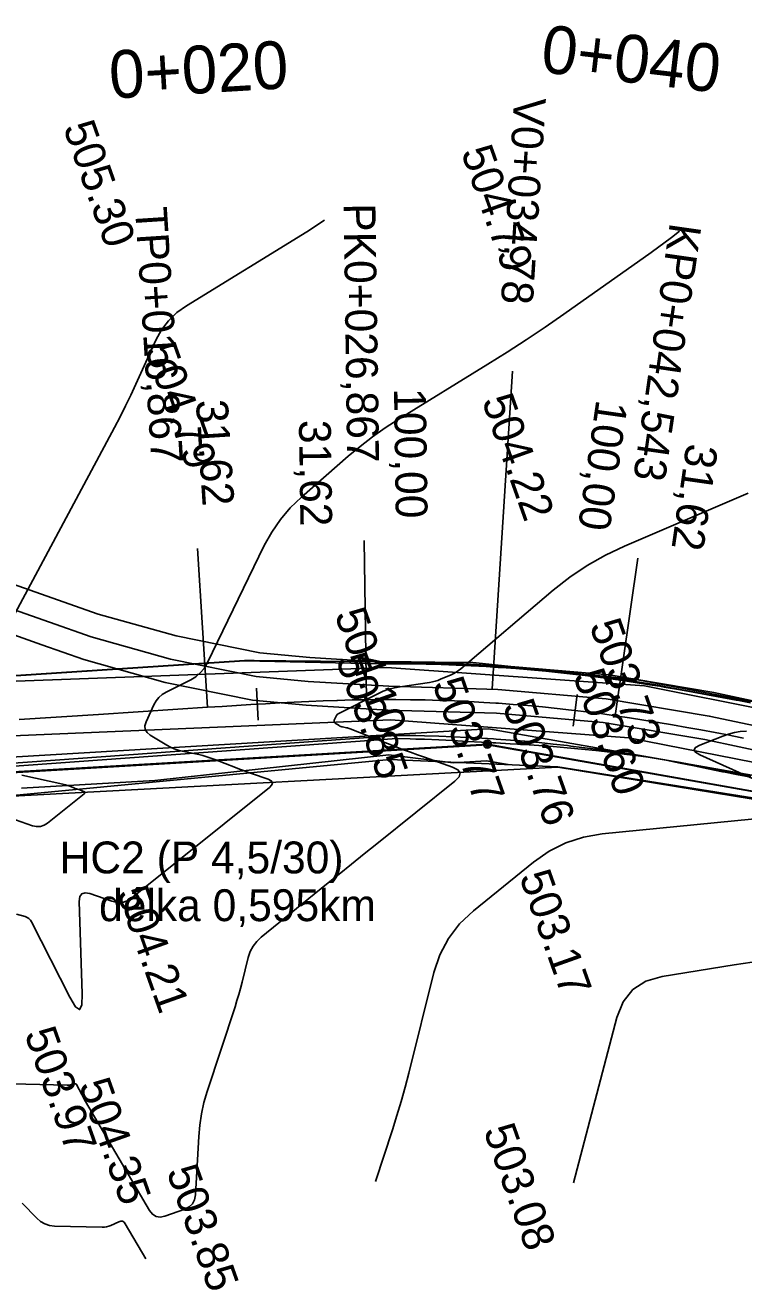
# Model space of a CAD drawing. Extents: x -636600 to -628587, y -1090963 to -1085869.
# Drawn here: x -629782.7 to -629737.5, y -1086389.4 to -1086311.3 of the extents above; entities that cross this region are included whole.
import ezdxf

# ---------------------------------------------------------------- set-up
doc = ezdxf.new("R2010")
doc.units = 0
for name, color, linetype in [('01_OBVOD PÚ', 7, 'Continuous'), ('01_PARCELY_NÁVRH_PC', 7, 'Continuous'), ('07_ELEKTRO', 7, 'Continuous'), ('07_OCH_P A POPISY TI', 7, 'Continuous'), ('07_SDĚLOVACÍ', 7, 'Continuous'), ('23', 7, 'Continuous'), ('33', 7, 'Continuous'), ('40', 7, 'Continuous'), ('53', 7, 'Continuous'), ('Ex_Major Contours', 7, 'Continuous'), ('Ex_Minor Contours', 7, 'Continuous'), ('HEKTOMETRY20', 7, 'Continuous'), ('HL_BODY', 7, 'Continuous'), ('koty_vše', 7, 'Continuous'), ('POLOMERY', 7, 'Continuous'), ('popis', 7, 'Continuous'), ('situace_osa', 7, 'Continuous'), ('situace_těleso', 7, 'Continuous'), ('situace_vozovka', 7, 'Continuous'), ('VRCHOLY', 7, 'Continuous')]:
    doc.layers.add(name, color=color, linetype=linetype)

msp = doc.modelspace()

# ---------------------------------------------------------------- linework, layer by layer
at = {"layer": '01_OBVOD PÚ'}
msp.add_lwpolyline([(-629847.269, -1086388.811), (-629845.127, -1086388.14), (-629824.132, -1086380.593), (-629812.698, -1086374.869), (-629794.142, -1086363.051), (-629783.849, -1086359.674), (-629759.729, -1086357.373), (-629749.184, -1086357.843), (-629735.91, -1086359.966)], dxfattribs=at)
at = {"layer": '01_PARCELY_NÁVRH_PC'}
msp.add_lwpolyline([(-629610.099, -1086352.527), (-629633.787, -1086357.876), (-629656.963, -1086360.414), (-629685.902, -1086361.891), (-629700.061, -1086360.713), (-629744.149, -1086352.37), (-629754.531, -1086351.285), (-629768.857, -1086351.157), (-629785.49, -1086352.245), (-629783.849, -1086359.674), (-629759.729, -1086357.373), (-629749.184, -1086357.843), (-629735.91, -1086359.966), (-629716.48, -1086363.436), (-629712.009, -1086364.014), (-629696.199, -1086366.075), (-629689.354, -1086367.094), (-629654.053, -1086366.13), (-629653.803, -1086363.368), (-629641.798, -1086361.823), (-629631.628, -1086361.386), (-629625.633, -1086361.296), (-629602.827, -1086358.793)], dxfattribs=at)
at = {"layer": '07_ELEKTRO'}
msp.add_lwpolyline([(-629783.867, -1086358.248), (-629753.601, -1086356.461), (-629717.587, -1086362.8), (-629668.661, -1086366.201)], dxfattribs=at)
at = {"layer": '07_OCH_P A POPISY TI'}
for points in [[(-629847.269, -1086384.443), (-629842.224, -1086382.79), (-629835.043, -1086379.767), (-629828.307, -1086376.932), (-629819.762, -1086373.013), (-629812.245, -1086369.28), (-629804.518, -1086364.995), (-629799.066, -1086361.954), (-629797.686, -1086360.724), (-629797.625, -1086359.849), (-629798.932, -1086355.802), (-629798.356, -1086352.5), (-629797.151, -1086350.037), (-629791.409, -1086347.218), (-629787.103, -1086345.546), (-629783.754, -1086346.238), (-629780.613, -1086347.345)], [(-629780.613, -1086347.345), (-629778.051, -1086348.249), (-629773.157, -1086349.62), (-629767.914, -1086350.68), (-629764.755, -1086350.986), (-629759.723, -1086351.28), (-629752.861, -1086351.484), (-629745.963, -1086352.073), (-629739.383, -1086353.181), (-629732.928, -1086354.548), (-629724.3, -1086355.94), (-629708.78, -1086359.115), (-629699.082, -1086360.27), (-629690.929, -1086360.016)], [(-629847.269, -1086387.599), (-629841.173, -1086385.603), (-629833.879, -1086382.532), (-629827.099, -1086379.679), (-629818.469, -1086375.72), (-629810.849, -1086371.936), (-629803.06, -1086367.616), (-629797.316, -1086364.413), (-629794.778, -1086362.151), (-629794.592, -1086359.479), (-629795.849, -1086355.586), (-629795.474, -1086353.435), (-629794.907, -1086352.277), (-629790.203, -1086349.967), (-629786.843, -1086348.663), (-629784.559, -1086349.134), (-629781.611, -1086350.174)], [(-629781.611, -1086350.174), (-629778.956, -1086351.111), (-629773.859, -1086352.539), (-629768.357, -1086353.651), (-629764.988, -1086353.977), (-629759.855, -1086354.278), (-629753.033, -1086354.48), (-629746.34, -1086355.052), (-629739.943, -1086356.129), (-629733.478, -1086357.498), (-629724.84, -1086358.891), (-629709.259, -1086362.08), (-629699.214, -1086363.276), (-629693.082, -1086363.084)], [(-629783.527, -1086357.226), (-629753.543, -1086355.456), (-629717.465, -1086361.806), (-629677.176, -1086364.606)], [(-629755.748, -1086357.59), (-629759.807, -1086357.093), (-629774.503, -1086358.697)], [(-629755.748, -1086357.59), (-629753.659, -1086357.466), (-629752.308, -1086357.704)], [(-629782.877, -1086359.191), (-629774.503, -1086358.697)]]:
    msp.add_lwpolyline(points, dxfattribs=at)
at = {"layer": '07_SDĚLOVACÍ'}
for points in [[(-629847.269, -1086386.021), (-629841.699, -1086384.196), (-629834.461, -1086381.15), (-629827.703, -1086378.305), (-629819.116, -1086374.366), (-629811.547, -1086370.608), (-629803.789, -1086366.305), (-629798.191, -1086363.183), (-629796.232, -1086361.437), (-629796.108, -1086359.664), (-629797.39, -1086355.694), (-629796.915, -1086352.968), (-629796.029, -1086351.157), (-629790.806, -1086348.593), (-629786.973, -1086347.105), (-629784.156, -1086347.686), (-629781.112, -1086348.76)], [(-629781.112, -1086348.76), (-629778.504, -1086349.68), (-629773.508, -1086351.08), (-629768.135, -1086352.165), (-629764.871, -1086352.482), (-629759.789, -1086352.779), (-629752.947, -1086352.982), (-629746.152, -1086353.562), (-629739.663, -1086354.655), (-629733.203, -1086356.023), (-629724.57, -1086357.415), (-629709.02, -1086360.597), (-629699.148, -1086361.773), (-629690.92, -1086361.516)]]:
    msp.add_lwpolyline(points, dxfattribs=at)
at = {"layer": '23'}
for p, q in [((-629783.839, -1086359.702), (-629749.181, -1086357.853)), ((-629749.181, -1086357.853), (-629732.777, -1086360.541))]:
    msp.add_line(p, q, dxfattribs=at)
at = {"layer": '33'}
for radius in [0.25, 0.158, 0.05]:
    msp.add_circle((-629753.609, -1086356.411), radius, dxfattribs=at)
at = {"layer": '40'}
for p, q in [((-629759.92, -1086351.605), (-629783.773, -1086352.474)), ((-629759.92, -1086351.605), (-629743.745, -1086352.751)), ((-629743.745, -1086352.751), (-629732.352, -1086355.042)), ((-629787.537, -1086356.07), (-629759.679, -1086354.883)), ((-629759.679, -1086354.883), (-629744.725, -1086356.027)), ((-629744.725, -1086356.027), (-629732.705, -1086358.382))]:
    msp.add_line(p, q, dxfattribs=at)
at = {"layer": '53'}
for p, q in [((-629783.764, -1086358.179), (-629753.609, -1086356.411)), ((-629753.609, -1086356.411), (-629717.46, -1086362.829))]:
    msp.add_line(p, q, dxfattribs=at)
at = {"layer": 'Ex_Major Contours'}
for points in [[(-629763.85, -1086323.519), (-629764.956, -1086324.239), (-629772.512, -1086328.886), (-629773.115, -1086329.319), (-629773.636, -1086329.825), (-629774.075, -1086330.404), (-629774.431, -1086331.056), (-629775.689, -1086333.811), (-629776.008, -1086334.497), (-629776.339, -1086335.178), (-629776.68, -1086335.854), (-629777.032, -1086336.524), (-629783.92, -1086349.402)], [(-629782.85, -1086358.374), (-629780.286, -1086358.92), (-629780.198, -1086358.941), (-629780.11, -1086358.965), (-629780.024, -1086358.993), (-629779.939, -1086359.024), (-629779.581, -1086359.163), (-629779.505, -1086359.192), (-629779.43, -1086359.221), (-629779.354, -1086359.248), (-629779.278, -1086359.275), (-629778.972, -1086359.381), (-629778.913, -1086359.411), (-629778.889, -1086359.446), (-629778.9, -1086359.488), (-629778.946, -1086359.535), (-629781.237, -1086361.373), (-629781.459, -1086361.514), (-629781.693, -1086361.588), (-629781.939, -1086361.596), (-629782.195, -1086361.538), (-629783.245, -1086361.173)]]:
    msp.add_lwpolyline(points, dxfattribs=at)
at = {"layer": 'Ex_Minor Contours'}
for points in [[(-629741.539, -1086324.203), (-629742.031, -1086324.6), (-629743.313, -1086325.546), (-629748.803, -1086329.413), (-629749.978, -1086330.227), (-629751.164, -1086331.023), (-629752.363, -1086331.8), (-629753.574, -1086332.559), (-629759.212, -1086336.032), (-629760.032, -1086336.561), (-629760.828, -1086337.122), (-629761.6, -1086337.716), (-629762.348, -1086338.341), (-629765.294, -1086340.91), (-629765.992, -1086341.581), (-629766.612, -1086342.312), (-629767.156, -1086343.102), (-629767.622, -1086343.95), (-629771.217, -1086351.334), (-629771.408, -1086351.66), (-629771.643, -1086351.942), (-629771.922, -1086352.181), (-629772.245, -1086352.376), (-629773.793, -1086353.156), (-629774.037, -1086353.305), (-629774.246, -1086353.487), (-629774.42, -1086353.702), (-629774.559, -1086353.952), (-629775.047, -1086355.019), (-629775.122, -1086355.269), (-629775.104, -1086355.491), (-629774.993, -1086355.683), (-629774.79, -1086355.848), (-629773.745, -1086356.474), (-629773.515, -1086356.6), (-629773.276, -1086356.706), (-629773.03, -1086356.791), (-629772.776, -1086356.856), (-629771.743, -1086357.076), (-629771.486, -1086357.136), (-629771.232, -1086357.207), (-629770.982, -1086357.287), (-629770.734, -1086357.378), (-629769.443, -1086357.881), (-629769.188, -1086357.979), (-629768.932, -1086358.074), (-629768.675, -1086358.168), (-629768.417, -1086358.259), (-629767.385, -1086358.617), (-629767.186, -1086358.717), (-629767.104, -1086358.837), (-629767.141, -1086358.978), (-629767.295, -1086359.138), (-629775.937, -1086366.07), (-629776.23, -1086366.255), (-629776.538, -1086366.353), (-629776.861, -1086366.364), (-629777.199, -1086366.287), (-629778.581, -1086365.806), (-629778.882, -1086365.746), (-629779.094, -1086365.808), (-629779.216, -1086365.992), (-629779.249, -1086366.297), (-629779.062, -1086372.105), (-629779.088, -1086372.815), (-629779.227, -1086373.086), (-629779.479, -1086372.916), (-629779.844, -1086372.305), (-629782.242, -1086367.578), (-629782.316, -1086367.462), (-629782.408, -1086367.368), (-629782.518, -1086367.296), (-629782.646, -1086367.247), (-629783.195, -1086367.093)], [(-629784.349, -1086377.737), (-629780.007, -1086377.841), (-629779.954, -1086377.841), (-629779.901, -1086377.837), (-629779.848, -1086377.83), (-629779.796, -1086377.82), (-629779.498, -1086377.751), (-629779.49, -1086377.75), (-629779.482, -1086377.749), (-629779.474, -1086377.75), (-629779.467, -1086377.752), (-629779.435, -1086377.76), (-629779.428, -1086377.763), (-629779.422, -1086377.767), (-629779.417, -1086377.773), (-629779.413, -1086377.779), (-629779.085, -1086378.424), (-629779.029, -1086378.534), (-629778.97, -1086378.642), (-629778.911, -1086378.75), (-629778.849, -1086378.857), (-629774.837, -1086385.697), (-629774.65, -1086385.934), (-629774.427, -1086386.072), (-629774.168, -1086386.111), (-629773.872, -1086386.05), (-629772.617, -1086385.609), (-629772.34, -1086385.471), (-629772.137, -1086385.277), (-629772.007, -1086385.028), (-629771.952, -1086384.724), (-629771.743, -1086381.056), (-629771.679, -1086380.338), (-629771.569, -1086379.629), (-629771.413, -1086378.928), (-629771.21, -1086378.237), (-629769.461, -1086372.903), (-629769.34, -1086372.522), (-629769.225, -1086372.139), (-629769.118, -1086371.754), (-629769.017, -1086371.367), (-629768.629, -1086369.815), (-629768.505, -1086369.444), (-629768.328, -1086369.107), (-629768.097, -1086368.805), (-629767.813, -1086368.536), (-629763.71, -1086365.22), (-629762.922, -1086364.584), (-629762.134, -1086363.949), (-629761.345, -1086363.314), (-629760.555, -1086362.681), (-629755.644, -1086358.742), (-629755.381, -1086358.468), (-629755.319, -1086358.228), (-629755.458, -1086358.023), (-629755.797, -1086357.853), (-629757.557, -1086357.242), (-629757.996, -1086357.087), (-629758.434, -1086356.928), (-629758.87, -1086356.765), (-629759.305, -1086356.598), (-629762.23, -1086355.459), (-629762.287, -1086355.438), (-629762.345, -1086355.419), (-629762.404, -1086355.403), (-629762.463, -1086355.389), (-629762.701, -1086355.339), (-629762.76, -1086355.324), (-629762.817, -1086355.304), (-629762.872, -1086355.279), (-629762.925, -1086355.25), (-629763.166, -1086355.106), (-629763.213, -1086355.068), (-629763.239, -1086355.023), (-629763.243, -1086354.972), (-629763.226, -1086354.914), (-629763.113, -1086354.668), (-629763.081, -1086354.611), (-629763.041, -1086354.561), (-629762.992, -1086354.519), (-629762.936, -1086354.485), (-629760.487, -1086353.251), (-629760.151, -1086353.098), (-629759.805, -1086352.973), (-629759.451, -1086352.877), (-629759.088, -1086352.809), (-629757.24, -1086352.541), (-629757.062, -1086352.51), (-629756.887, -1086352.466), (-629756.716, -1086352.412), (-629756.547, -1086352.346), (-629755.881, -1086352.058), (-629755.718, -1086351.981), (-629755.562, -1086351.892), (-629755.413, -1086351.791), (-629755.271, -1086351.68), (-629749.467, -1086346.753), (-629748.427, -1086345.934), (-629747.336, -1086345.2), (-629746.192, -1086344.55), (-629744.997, -1086343.983), (-629737.232, -1086340.65)], [(-629737.332, -1086355.604), (-629737.714, -1086355.633), (-629738.089, -1086355.694), (-629738.457, -1086355.787), (-629738.819, -1086355.913), (-629740.252, -1086356.48), (-629740.522, -1086356.623), (-629740.614, -1086356.771), (-629740.529, -1086356.923), (-629740.266, -1086357.079), (-629732.848, -1086360.414)], [(-629733.379, -1086360.772), (-629746.396, -1086362.057), (-629747.572, -1086362.257), (-629748.683, -1086362.618), (-629749.727, -1086363.14), (-629750.705, -1086363.824), (-629754.486, -1086366.879), (-629755.35, -1086367.695), (-629756.051, -1086368.614), (-629756.59, -1086369.638), (-629756.966, -1086370.765), (-629758.544, -1086377.07), (-629758.777, -1086377.966), (-629759.026, -1086378.858), (-629759.291, -1086379.745), (-629759.571, -1086380.627), (-629760.636, -1086383.874)], [(-629736.971, -1086370.106), (-629738.103, -1086370.278), (-629742.624, -1086371.007), (-629743.649, -1086371.305), (-629744.465, -1086371.834), (-629745.07, -1086372.594), (-629745.466, -1086373.586), (-629748.188, -1086383.963)], [(-629775.066, -1086388.735), (-629776.357, -1086386.533), (-629776.435, -1086386.434), (-629776.528, -1086386.38), (-629776.634, -1086386.371), (-629776.755, -1086386.407), (-629777.266, -1086386.641), (-629777.395, -1086386.691), (-629777.528, -1086386.726), (-629777.664, -1086386.746), (-629777.802, -1086386.751), (-629780.809, -1086386.678), (-629781.125, -1086386.642), (-629781.416, -1086386.548), (-629781.681, -1086386.397), (-629781.921, -1086386.188), (-629782.83, -1086385.238)]]:
    msp.add_lwpolyline(points, dxfattribs=at)
at = {"layer": 'HEKTOMETRY20'}
for points in [[(-629768.117, -1086352.909), (-629767.999, -1086354.906)], [(-629747.974, -1086353.308), (-629748.208, -1086355.294)]]:
    msp.add_lwpolyline(points, dxfattribs=at)
at = {"layer": 'HL_BODY'}
for points in [[(-629761.197, -1086353.627), (-629761.34, -1086343.628)], [(-629771.184, -1086354.104), (-629771.827, -1086344.124)], [(-629745.569, -1086354.63), (-629744.15, -1086344.731)]]:
    msp.add_lwpolyline(points, dxfattribs=at)
at = {"layer": 'POLOMERY'}
for points in [[(-629761.197, -1086353.627), (-629761.34, -1086343.628)], [(-629771.184, -1086354.104), (-629771.827, -1086344.124)], [(-629745.569, -1086354.63), (-629744.15, -1086344.731)]]:
    msp.add_lwpolyline(points, dxfattribs=at)
at = {"layer": 'situace_osa'}
msp.add_lwpolyline([(-629783.027, -1086354.866), (-629778.038, -1086354.545), (-629773.048, -1086354.224), (-629771.184, -1086354.104), (-629770.277, -1086354.045), (-629769.37, -1086353.988), (-629768.463, -1086353.932), (-629768.058, -1086353.907), (-629767.555, -1086353.878), (-629766.647, -1086353.827), (-629765.74, -1086353.78), (-629764.831, -1086353.737), (-629763.923, -1086353.7), (-629763.064, -1086353.67), (-629763.015, -1086353.669), (-629762.106, -1086353.644), (-629761.197, -1086353.627), (-629760.275, -1086353.618), (-629759.353, -1086353.618), (-629758.431, -1086353.626), (-629758.064, -1086353.632), (-629757.509, -1086353.643), (-629756.587, -1086353.668), (-629755.665, -1086353.701), (-629754.744, -1086353.743), (-629753.824, -1086353.794), (-629753.069, -1086353.842), (-629752.903, -1086353.853), (-629751.984, -1086353.92), (-629751.065, -1086353.996), (-629750.147, -1086354.081), (-629749.229, -1086354.174), (-629748.313, -1086354.275), (-629748.091, -1086354.301), (-629747.397, -1086354.385), (-629746.483, -1086354.503), (-629745.569, -1086354.63), (-629744.67, -1086354.763), (-629743.772, -1086354.903), (-629743.141, -1086355.006), (-629742.875, -1086355.05), (-629741.979, -1086355.203), (-629741.083, -1086355.362), (-629740.189, -1086355.524), (-629739.295, -1086355.691), (-629738.402, -1086355.86), (-629738.221, -1086355.895), (-629737.509, -1086356.032)], dxfattribs=at)
at = {"layer": 'situace_těleso'}
msp.add_line((-629783.888, -1086357.834), (-629759.298, -1086356.063), dxfattribs=at)
for points in [[(-629760.287, -1086351.239), (-629768.262, -1086351.162), (-629768.857, -1086351.157), (-629786.104, -1086352.285)], [(-629760.287, -1086351.239), (-629759.343, -1086351.242), (-629758.399, -1086351.257), (-629758.024, -1086351.265), (-629757.455, -1086351.28), (-629756.512, -1086351.312), (-629755.569, -1086351.352), (-629754.627, -1086351.4), (-629753.685, -1086351.457), (-629752.913, -1086351.51), (-629752.743, -1086351.522), (-629751.802, -1086351.595), (-629750.862, -1086351.677), (-629749.923, -1086351.766), (-629748.985, -1086351.864), (-629748.047, -1086351.971), (-629747.82, -1086351.998), (-629747.111, -1086352.085), (-629746.175, -1086352.208), (-629745.241, -1086352.339), (-629744.322, -1086352.476), (-629743.407, -1086352.627), (-629742.767, -1086352.743), (-629742.497, -1086352.793), (-629741.589, -1086352.963), (-629740.685, -1086353.139), (-629739.78, -1086353.304), (-629738.875, -1086353.455), (-629737.972, -1086353.61), (-629737.79, -1086353.641), (-629737.072, -1086353.766)], [(-629737.061, -1086358.491), (-629737.951, -1086358.32), (-629738.66, -1086358.185), (-629738.84, -1086358.151), (-629739.725, -1086357.974), (-629740.606, -1086357.787), (-629741.486, -1086357.604), (-629742.365, -1086357.426), (-629743.249, -1086357.284), (-629743.512, -1086357.245), (-629744.133, -1086357.157), (-629745.016, -1086357.037), (-629745.899, -1086356.925), (-629746.793, -1086356.819), (-629747.689, -1086356.729), (-629748.369, -1086356.665), (-629748.586, -1086356.645), (-629749.483, -1086356.57), (-629750.381, -1086356.502), (-629751.278, -1086356.442), (-629752.177, -1086356.389), (-629753.075, -1086356.342), (-629753.237, -1086356.334), (-629753.973, -1086356.3), (-629754.87, -1086356.245), (-629755.768, -1086356.195), (-629756.666, -1086356.151), (-629757.564, -1086356.114), (-629758.106, -1086356.095), (-629758.463, -1086356.084), (-629759.298, -1086356.063)]]:
    msp.add_lwpolyline(points, dxfattribs=at)
at = {"layer": 'situace_vozovka'}
msp.add_line((-629783.956, -1086357.645), (-629759.362, -1086355.868), dxfattribs=at)
for points in [[(-629760.286, -1086351.368), (-629768.86, -1086351.176), (-629786.134, -1086352.307)], [(-629760.286, -1086351.368), (-629759.343, -1086351.368), (-629758.401, -1086351.376), (-629758.026, -1086351.382), (-629757.458, -1086351.393), (-629756.515, -1086351.419), (-629755.573, -1086351.453), (-629754.631, -1086351.496), (-629753.69, -1086351.548), (-629752.919, -1086351.597), (-629752.749, -1086351.608), (-629751.809, -1086351.677), (-629750.869, -1086351.755), (-629749.93, -1086351.841), (-629748.992, -1086351.936), (-629748.055, -1086352.04), (-629747.828, -1086352.066), (-629747.119, -1086352.152), (-629746.184, -1086352.273), (-629745.25, -1086352.403), (-629744.331, -1086352.538), (-629743.416, -1086352.682), (-629742.774, -1086352.786), (-629742.503, -1086352.831), (-629741.593, -1086352.987), (-629740.686, -1086353.147), (-629739.782, -1086353.312), (-629738.88, -1086353.479), (-629737.98, -1086353.65), (-629737.798, -1086353.685), (-629737.083, -1086353.822)], [(-629759.362, -1086355.868), (-629758.461, -1086355.876), (-629758.103, -1086355.881), (-629757.559, -1086355.892), (-629756.658, -1086355.916), (-629755.758, -1086355.949), (-629754.857, -1086355.99), (-629753.957, -1086356.04), (-629753.22, -1086356.086), (-629753.058, -1086356.097), (-629752.159, -1086356.163), (-629751.261, -1086356.238), (-629750.363, -1086356.32), (-629749.466, -1086356.411), (-629748.57, -1086356.51), (-629748.354, -1086356.535), (-629747.676, -1086356.618), (-629746.782, -1086356.733), (-629745.889, -1086356.857), (-629745.009, -1086356.987), (-629744.128, -1086357.125), (-629743.509, -1086357.226), (-629743.247, -1086357.269), (-629742.364, -1086357.42), (-629741.481, -1086357.576), (-629740.597, -1086357.737), (-629739.711, -1086357.902), (-629738.824, -1086358.07), (-629738.644, -1086358.105), (-629737.936, -1086358.241), (-629737.046, -1086358.413)]]:
    msp.add_lwpolyline(points, dxfattribs=at)
at = {"layer": 'VRCHOLY'}
msp.add_lwpolyline([(-629753.308, -1086352.952), (-629752.027, -1086332.993)], dxfattribs=at)

# ---------------------------------------------------------------- texts
at = {"layer": 'HEKTOMETRY20'}
for s, rotation, p in [('0+040', 353.29585, (-629750.331, -1086314.203)), ('0+020', 3.40394, (-629777.288, -1086315.888))]:
    msp.add_text(s, height=3, rotation=rotation, dxfattribs=at).set_placement(p)
at = {"layer": 'HL_BODY'}
for s, rotation, p in [('TP0+016,867', 273.68507, (-629775.747, -1086322.746)), ('PK0+026,867', 270.82028, (-629762.643, -1086322.465)), ('KP0+042,543', 261.83881, (-629742.133, -1086323.624))]:
    msp.add_text(s, height=2, rotation=rotation, dxfattribs=at).set_placement(p)
at = {"layer": 'koty_vše'}
for s, p in [('505.30', (-629780.279, -1086317.682)), ('504.79', (-629755.282, -1086319.229)), ('504.79', (-629775.161, -1086331.622)), ('504.22', (-629753.975, -1086334.839)), ('504.10', (-629763.226, -1086348.267)), ('503.73', (-629747.212, -1086348.96)), ('503.85', (-629763.147, -1086351.093)), ('503.77', (-629757.076, -1086352.62)), ('503.60', (-629748.24, -1086352.103)), ('503.76', (-629752.667, -1086354.01)), ('503.17', (-629751.621, -1086364.73)), ('504.21', (-629776.911, -1086365.737)), ('503.97', (-629782.713, -1086374.593)), ('504.35', (-629779.302, -1086377.805)), ('503.08', (-629753.87, -1086380.667)), ('503.85', (-629773.786, -1086383.243))]:
    msp.add_text(s, height=2, rotation=289.5414, dxfattribs=at).set_placement(p)
at = {"layer": 'POLOMERY'}
for s, rotation, p in [('100,00', 270.82028, (-629759.477, -1086334.077)), ('31,62', 273.68507, (-629771.924, -1086334.836)), ('100,00', 261.83881, (-629746.757, -1086334.736)), ('31,62', 270.82028, (-629765.449, -1086336.067)), ('31,62', 261.83881, (-629741.088, -1086337.473))]:
    msp.add_text(s, height=2, rotation=rotation, dxfattribs=at).set_placement(p)
at = {"layer": 'popis'}
for s, p in [('HC2 (P 4,5/30)', (-629780.482, -1086364.532)), ('délka 0,595km', (-629778.006, -1086367.532))]:
    msp.add_text(s, height=2, dxfattribs=at).set_placement(p)
at = {"layer": 'VRCHOLY'}
msp.add_text('V0+034,78', height=2, rotation=266.32955, dxfattribs=at).set_placement((-629751.923, -1086315.753))

doc.saveas('drawing.dxf')
